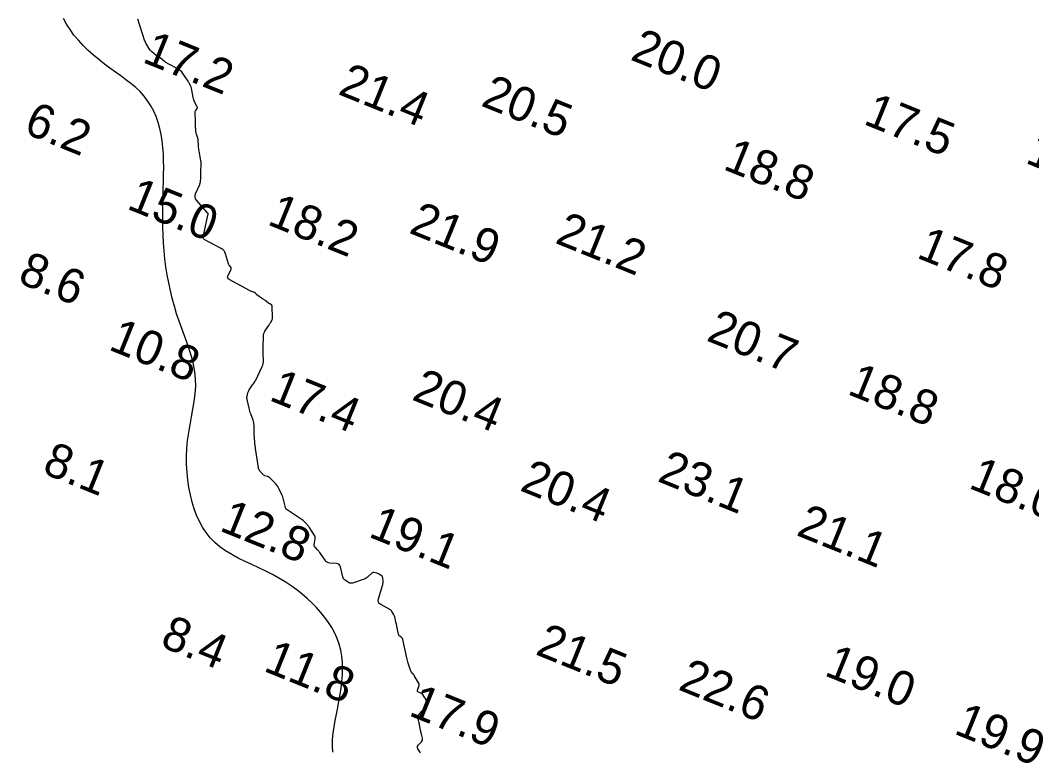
# Model space of a CAD drawing. Extents: x 3040093 to 3056816, y 408076 to 509144.
# Drawn here: x 3043767.5 to 3043914.5, y 439600.5 to 439706.8 of the extents above; entities that cross this region are included whole.
import ezdxf

# ---------------------------------------------------------------- set-up
doc = ezdxf.new("R2010")
doc.units = 0
for name, color, linetype in [('V-CHAN-CONT-EL12-1112', 7, 'Continuous'), ('V-CHAN-CONT-EL15', 7, 'Continuous'), ('V-TOPO-SOUN-0810', 7, 'Continuous')]:
    doc.layers.add(name, color=color, linetype=linetype)

msp = doc.modelspace()

# ---------------------------------------------------------------- linework, layer by layer
at = {"layer": 'V-CHAN-CONT-EL12-1112'}
msp.add_lwpolyline([(3043812.96, 439600.4), (3043812.9, 439601.32), (3043812.92, 439602.24), (3043813, 439603.16), (3043813.12, 439604.08), (3043813.28, 439605.01), (3043813.46, 439605.94), (3043813.65, 439606.88), (3043813.83, 439607.82), (3043814, 439608.77), (3043814.15, 439609.72), (3043814.26, 439610.67), (3043814.34, 439611.61), (3043814.37, 439612.54), (3043814.34, 439613.46), (3043814.26, 439614.36), (3043814.11, 439615.23), (3043813.88, 439616.09), (3043813.59, 439616.91), (3043813.22, 439617.71), (3043812.8, 439618.49), (3043812.32, 439619.25), (3043811.79, 439619.98), (3043811.21, 439620.7), (3043810.59, 439621.4), (3043809.92, 439622.08), (3043809.22, 439622.73), (3043808.48, 439623.37), (3043807.7, 439623.99), (3043806.88, 439624.58), (3043806.02, 439625.15), (3043805.12, 439625.7), (3043804.19, 439626.22), (3043803.21, 439626.71), (3043802.21, 439627.18), (3043801.2, 439627.65), (3043800.2, 439628.11), (3043799.21, 439628.6), (3043798.27, 439629.1), (3043797.38, 439629.64), (3043796.55, 439630.22), (3043795.81, 439630.86), (3043795.14, 439631.55), (3043794.55, 439632.29), (3043794.02, 439633.08), (3043793.56, 439633.92), (3043793.16, 439634.82), (3043792.81, 439635.75), (3043792.51, 439636.74), (3043792.25, 439637.77), (3043792.04, 439638.84), (3043791.88, 439639.94), (3043791.77, 439641.06), (3043791.71, 439642.2), (3043791.7, 439643.36), (3043791.75, 439644.52), (3043791.85, 439645.68), (3043792.01, 439646.83), (3043792.2, 439647.98), (3043792.41, 439649.11), (3043792.62, 439650.24), (3043792.81, 439651.35), (3043792.95, 439652.45), (3043793.03, 439653.54), (3043793.02, 439654.61), (3043792.92, 439655.67), (3043792.72, 439656.71), (3043792.46, 439657.75), (3043792.14, 439658.79), (3043791.78, 439659.83), (3043791.39, 439660.88), (3043791, 439661.94), (3043790.62, 439663.01), (3043790.26, 439664.1), (3043789.93, 439665.21), (3043789.63, 439666.34), (3043789.35, 439667.47), (3043789.11, 439668.61), (3043788.89, 439669.77), (3043788.71, 439670.92), (3043788.56, 439672.08), (3043788.44, 439673.24), (3043788.36, 439674.39), (3043788.3, 439675.54), (3043788.26, 439676.69), (3043788.25, 439677.82), (3043788.25, 439678.94), (3043788.26, 439680.05), (3043788.29, 439681.14), (3043788.32, 439682.22), (3043788.35, 439683.27), (3043788.37, 439684.31), (3043788.38, 439685.33), (3043788.37, 439686.33), (3043788.34, 439687.31), (3043788.27, 439688.27), (3043788.17, 439689.21), (3043788.02, 439690.13), (3043787.82, 439691.03), (3043787.57, 439691.9), (3043787.28, 439692.74), (3043786.93, 439693.55), (3043786.52, 439694.32), (3043786.05, 439695.05), (3043785.53, 439695.74), (3043784.94, 439696.38), (3043784.31, 439696.98), (3043783.62, 439697.55), (3043782.89, 439698.11), (3043782.14, 439698.66), (3043781.36, 439699.22), (3043780.57, 439699.79), (3043779.77, 439700.38), (3043778.97, 439701.02), (3043778.18, 439701.68), (3043777.41, 439702.37), (3043776.68, 439703.09), (3043775.98, 439703.84), (3043775.34, 439704.6), (3043774.77, 439705.38), (3043774.26, 439706.17), (3043773.84, 439706.98)], dxfattribs=at)
at = {"layer": 'V-CHAN-CONT-EL15'}
msp.add_lwpolyline([(3043825.67, 439600.3), (3043825.3, 439600.9), (3043825.24, 439601.04), (3043825.23, 439601.17), (3043825.26, 439601.29), (3043825.35, 439601.41), (3043825.83, 439601.91), (3043825.92, 439602.02), (3043825.97, 439602.14), (3043825.99, 439602.28), (3043825.97, 439602.42), (3043825.82, 439603.01), (3043825.78, 439603.16), (3043825.75, 439603.31), (3043825.71, 439603.46), (3043825.68, 439603.6), (3043825.42, 439604.89), (3043825.41, 439604.94), (3043825.4, 439604.98), (3043825.39, 439605.02), (3043825.39, 439605.07), (3043825.36, 439605.25), (3043825.36, 439605.29), (3043825.35, 439605.33), (3043825.34, 439605.36), (3043825.34, 439605.4), (3043825.31, 439605.56), (3043825.31, 439605.59), (3043825.32, 439605.63), (3043825.33, 439605.66), (3043825.35, 439605.69), (3043825.89, 439606.36), (3043825.96, 439606.45), (3043826.03, 439606.54), (3043826.1, 439606.63), (3043826.17, 439606.72), (3043826.52, 439607.2), (3043826.55, 439607.24), (3043826.56, 439607.28), (3043826.58, 439607.32), (3043826.59, 439607.36), (3043826.61, 439607.53), (3043826.61, 439607.58), (3043826.61, 439607.62), (3043826.6, 439607.66), (3043826.59, 439607.7), (3043826.46, 439608.04), (3043826.43, 439608.11), (3043826.4, 439608.18), (3043826.36, 439608.24), (3043826.32, 439608.3), (3043826.01, 439608.76), (3043825.95, 439608.83), (3043825.89, 439608.89), (3043825.81, 439608.95), (3043825.73, 439608.99), (3043825.38, 439609.13), (3043825.31, 439609.17), (3043825.26, 439609.23), (3043825.25, 439609.3), (3043825.26, 439609.38), (3043825.46, 439609.96), (3043825.49, 439610.09), (3043825.49, 439610.21), (3043825.47, 439610.33), (3043825.41, 439610.45), (3043824.77, 439611.55), (3043824.73, 439611.62), (3043824.69, 439611.68), (3043824.64, 439611.74), (3043824.59, 439611.8), (3043824.39, 439612.04), (3043824.34, 439612.1), (3043824.3, 439612.16), (3043824.26, 439612.23), (3043824.24, 439612.3), (3043823.91, 439613.31), (3043823.85, 439613.51), (3043823.8, 439613.7), (3043823.75, 439613.9), (3043823.7, 439614.1), (3043823.12, 439616.76), (3043823.1, 439616.84), (3043823.06, 439616.92), (3043823.01, 439616.98), (3043822.94, 439617.04), (3043822.66, 439617.26), (3043822.6, 439617.32), (3043822.54, 439617.39), (3043822.51, 439617.46), (3043822.48, 439617.54), (3043822.25, 439618.65), (3043822.22, 439618.81), (3043822.18, 439618.97), (3043822.15, 439619.13), (3043822.11, 439619.29), (3043821.94, 439620.04), (3043821.91, 439620.14), (3043821.87, 439620.25), (3043821.82, 439620.35), (3043821.77, 439620.44), (3043821.54, 439620.83), (3043821.47, 439620.92), (3043821.4, 439620.99), (3043821.32, 439621.06), (3043821.22, 439621.12), (3043819.9, 439621.84), (3043819.68, 439622), (3043819.56, 439622.19), (3043819.51, 439622.42), (3043819.56, 439622.67), (3043820.19, 439624.76), (3043820.22, 439624.88), (3043820.24, 439624.99), (3043820.24, 439625.1), (3043820.24, 439625.22), (3043820.2, 439625.72), (3043820.18, 439625.81), (3043820.15, 439625.89), (3043820.09, 439625.97), (3043820.02, 439626.03), (3043819.67, 439626.26), (3043819.59, 439626.31), (3043819.5, 439626.35), (3043819.41, 439626.38), (3043819.32, 439626.41), (3043818.95, 439626.51), (3043818.86, 439626.52), (3043818.77, 439626.51), (3043818.7, 439626.47), (3043818.62, 439626.42), (3043818.04, 439625.87), (3043817.92, 439625.76), (3043817.79, 439625.67), (3043817.64, 439625.59), (3043817.49, 439625.53), (3043815.8, 439624.96), (3043815.65, 439624.93), (3043815.51, 439624.93), (3043815.38, 439624.97), (3043815.24, 439625.04), (3043814.73, 439625.39), (3043814.61, 439625.49), (3043814.51, 439625.6), (3043814.44, 439625.73), (3043814.39, 439625.87), (3043814.05, 439627.31), (3043813.97, 439627.51), (3043813.85, 439627.66), (3043813.68, 439627.76), (3043813.47, 439627.8), (3043812.53, 439627.86), (3043812.31, 439627.9), (3043812.12, 439627.98), (3043811.95, 439628.11), (3043811.81, 439628.28), (3043811.05, 439629.42), (3043810.97, 439629.52), (3043810.9, 439629.62), (3043810.82, 439629.71), (3043810.73, 439629.8), (3043810.37, 439630.16), (3043810.3, 439630.25), (3043810.25, 439630.35), (3043810.23, 439630.46), (3043810.24, 439630.58), (3043810.36, 439631.35), (3043810.38, 439631.52), (3043810.36, 439631.68), (3043810.31, 439631.84), (3043810.23, 439631.99), (3043809.72, 439632.8), (3043809.64, 439632.91), (3043809.56, 439633.03), (3043809.48, 439633.14), (3043809.39, 439633.24), (3043809.04, 439633.67), (3043808.94, 439633.77), (3043808.84, 439633.87), (3043808.74, 439633.95), (3043808.63, 439634.04), (3043806.18, 439635.7), (3043806.17, 439635.71), (3043806.16, 439635.72), (3043806.13, 439635.73), (3043806.13, 439635.74), (3043806.12, 439635.74), (3043806.12, 439635.75), (3043806.12, 439635.76), (3043805.85, 439636.93), (3043805.8, 439637.13), (3043805.74, 439637.32), (3043805.67, 439637.51), (3043805.59, 439637.7), (3043805.17, 439638.61), (3043805.07, 439638.82), (3043804.94, 439639.01), (3043804.81, 439639.2), (3043804.65, 439639.37), (3043803.8, 439640.26), (3043803.73, 439640.32), (3043803.65, 439640.38), (3043803.56, 439640.42), (3043803.47, 439640.46), (3043803.09, 439640.56), (3043803, 439640.6), (3043802.92, 439640.64), (3043802.84, 439640.7), (3043802.78, 439640.77), (3043802.36, 439641.25), (3043802.28, 439641.36), (3043802.21, 439641.47), (3043802.16, 439641.6), (3043802.13, 439641.73), (3043801.76, 439644.24), (3043801.72, 439644.49), (3043801.69, 439644.73), (3043801.67, 439644.97), (3043801.64, 439645.21), (3043801.55, 439646.28), (3043801.53, 439646.48), (3043801.52, 439646.68), (3043801.52, 439646.88), (3043801.51, 439647.08), (3043801.5, 439647.87), (3043801.49, 439648.07), (3043801.47, 439648.27), (3043801.42, 439648.46), (3043801.36, 439648.65), (3043801.04, 439649.54), (3043800.96, 439649.75), (3043800.89, 439649.96), (3043800.83, 439650.18), (3043800.78, 439650.4), (3043800.48, 439651.65), (3043800.46, 439651.77), (3043800.45, 439651.89), (3043800.46, 439652), (3043800.48, 439652.12), (3043800.6, 439652.59), (3043800.63, 439652.71), (3043800.68, 439652.82), (3043800.73, 439652.93), (3043800.79, 439653.03), (3043801.28, 439653.75), (3043801.32, 439653.81), (3043801.36, 439653.86), (3043801.4, 439653.92), (3043801.44, 439653.98), (3043801.6, 439654.22), (3043801.63, 439654.29), (3043801.67, 439654.35), (3043801.71, 439654.41), (3043801.74, 439654.47), (3043802.67, 439656.42), (3043802.76, 439656.64), (3043802.82, 439656.86), (3043802.86, 439657.09), (3043802.86, 439657.33), (3043802.82, 439658.28), (3043802.81, 439658.52), (3043802.81, 439658.75), (3043802.81, 439658.99), (3043802.81, 439659.23), (3043802.86, 439660.85), (3043802.88, 439661.04), (3043802.92, 439661.23), (3043803, 439661.41), (3043803.09, 439661.58), (3043803.64, 439662.39), (3043803.7, 439662.48), (3043803.76, 439662.57), (3043803.81, 439662.67), (3043803.87, 439662.76), (3043804.09, 439663.14), (3043804.13, 439663.24), (3043804.17, 439663.34), (3043804.18, 439663.45), (3043804.19, 439663.55), (3043804.14, 439665.16), (3043804.13, 439665.23), (3043804.1, 439665.29), (3043804.07, 439665.34), (3043804.02, 439665.38), (3043803.78, 439665.53), (3043803.72, 439665.57), (3043803.67, 439665.61), (3043803.61, 439665.65), (3043803.55, 439665.69), (3043803.1, 439666.01), (3043803.01, 439666.08), (3043802.91, 439666.15), (3043802.82, 439666.21), (3043802.72, 439666.28), (3043801.89, 439666.87), (3043801.87, 439666.89), (3043801.84, 439666.91), (3043801.82, 439666.94), (3043801.79, 439666.97), (3043801.71, 439667.09), (3043801.69, 439667.12), (3043801.66, 439667.14), (3043801.63, 439667.16), (3043801.6, 439667.17), (3043801.15, 439667.33), (3043801.06, 439667.36), (3043800.98, 439667.4), (3043800.9, 439667.44), (3043800.82, 439667.48), (3043797.91, 439669.08), (3043797.76, 439669.19), (3043797.69, 439669.32), (3043797.67, 439669.47), (3043797.73, 439669.65), (3043798.18, 439670.6), (3043798.2, 439670.67), (3043798.2, 439670.74), (3043798.18, 439670.8), (3043798.14, 439670.86), (3043797.92, 439671.09), (3043797.87, 439671.15), (3043797.83, 439671.22), (3043797.79, 439671.29), (3043797.77, 439671.36), (3043797.37, 439672.8), (3043797.28, 439673.04), (3043797.14, 439673.26), (3043796.96, 439673.44), (3043796.74, 439673.58), (3043794.27, 439674.9), (3043794.22, 439674.93), (3043794.19, 439674.96), (3043794.17, 439675.01), (3043794.16, 439675.06), (3043794.15, 439675.27), (3043794.15, 439675.33), (3043794.15, 439675.38), (3043794.15, 439675.43), (3043794.16, 439675.48), (3043794.84, 439678.61), (3043794.84, 439678.62), (3043794.84, 439678.62), (3043794.84, 439678.63), (3043794.84, 439678.64), (3043794.84, 439678.68), (3043794.84, 439678.69), (3043794.84, 439678.7), (3043794.83, 439678.7), (3043794.83, 439678.71), (3043794.78, 439678.72), (3043794.77, 439678.72), (3043794.77, 439678.73), (3043794.76, 439678.74), (3043794.75, 439678.74), (3043793.15, 439680.58), (3043793, 439680.8), (3043792.93, 439681.03), (3043792.93, 439681.28), (3043793.01, 439681.53), (3043793.61, 439682.89), (3043793.65, 439682.99), (3043793.68, 439683.1), (3043793.71, 439683.21), (3043793.72, 439683.32), (3043793.77, 439683.8), (3043793.78, 439683.89), (3043793.79, 439683.98), (3043793.79, 439684.07), (3043793.79, 439684.17), (3043793.78, 439684.54), (3043793.78, 439684.63), (3043793.78, 439684.72), (3043793.78, 439684.82), (3043793.79, 439684.91), (3043793.82, 439685.7), (3043793.82, 439685.86), (3043793.82, 439686.02), (3043793.8, 439686.18), (3043793.78, 439686.34), (3043793.51, 439687.78), (3043793.48, 439687.96), (3043793.46, 439688.13), (3043793.44, 439688.31), (3043793.42, 439688.49), (3043793.38, 439689.33), (3043793.37, 439689.44), (3043793.35, 439689.55), (3043793.33, 439689.66), (3043793.29, 439689.77), (3043793.14, 439690.2), (3043793.11, 439690.31), (3043793.08, 439690.42), (3043793.06, 439690.53), (3043793.05, 439690.65), (3043793.01, 439691.43), (3043793, 439691.59), (3043792.99, 439691.76), (3043792.99, 439691.93), (3043792.98, 439692.1), (3043792.95, 439693.35), (3043792.95, 439693.43), (3043792.97, 439693.5), (3043793, 439693.58), (3043793.04, 439693.65), (3043793.22, 439693.92), (3043793.26, 439693.98), (3043793.27, 439694.05), (3043793.27, 439694.12), (3043793.24, 439694.19), (3043792.87, 439694.91), (3043792.8, 439695.05), (3043792.74, 439695.2), (3043792.7, 439695.35), (3043792.66, 439695.51), (3043792.41, 439696.87), (3043792.39, 439696.96), (3043792.36, 439697.05), (3043792.33, 439697.14), (3043792.29, 439697.22), (3043792.11, 439697.56), (3043792.07, 439697.64), (3043792.02, 439697.72), (3043791.97, 439697.81), (3043791.92, 439697.89), (3043791.17, 439699.03), (3043791.02, 439699.23), (3043790.84, 439699.41), (3043790.65, 439699.57), (3043790.43, 439699.7), (3043788.93, 439700.48), (3043788.82, 439700.54), (3043788.7, 439700.61), (3043788.6, 439700.69), (3043788.49, 439700.77), (3043787.92, 439701.23), (3043787.9, 439701.25), (3043787.87, 439701.26), (3043787.85, 439701.27), (3043787.82, 439701.28), (3043787.7, 439701.3), (3043787.67, 439701.31), (3043787.64, 439701.32), (3043787.62, 439701.34), (3043787.59, 439701.36), (3043786.64, 439702.18), (3043786.52, 439702.29), (3043786.41, 439702.41), (3043786.31, 439702.54), (3043786.22, 439702.68), (3043785.88, 439703.26), (3043785.8, 439703.4), (3043785.73, 439703.55), (3043785.67, 439703.71), (3043785.61, 439703.86), (3043784.64, 439706.91)], dxfattribs=at)

# ---------------------------------------------------------------- texts
at = {"layer": 'V-TOPO-SOUN-0810'}
for s, p in [('20.0 ', (3043855.99, 439701.08)), ('17.2 ', (3043785.12, 439700.72)), ('21.4 ', (3043813.54, 439696.06)), ('20.5 ', (3043834.3, 439694.38)), ('17.5 ', (3043889.85, 439691.73)), ('6.2', (3043767.87, 439690.43)), ('18.8 ', (3043869.47, 439685.16)), ('16.4 ', (3043913.37, 439686.08)), ('15.0 ', (3043782.86, 439679.42)), ('18.2 ', (3043803.27, 439677.13)), ('21.9 ', (3043823.84, 439675.91)), ('21.2 ', (3043845.06, 439674.44)), ('17.8 ', (3043897.59, 439672.3)), ('8.6', (3043767.01, 439668.69)), ('20.7 ', (3043867.05, 439660.26)), ('10.8 ', (3043780.2, 439658.95)), ('17.4 ', (3043803.53, 439651.6)), ('20.4 ', (3043824.26, 439651.67)), ('18.8 ', (3043887.52, 439652.49)), ('8.1', (3043770.55, 439641.02)), ('23.1 ', (3043859.93, 439639.82)), ('20.4 ', (3043839.95, 439638.48)), ('18.0 ', (3043905.14, 439638.84)), ('12.8 ', (3043796.31, 439632.64)), ('21.1 ', (3043880.1, 439631.98)), ('19.1 ', (3043817.97, 439631.75)), ('8.4', (3043787.69, 439615.83)), ('21.5 ', (3043842.21, 439614.66)), ('11.8 ', (3043802.71, 439612.26)), ('19.0 ', (3043884.17, 439611.61)), ('22.6 ', (3043862.95, 439609.54)), ('17.9 ', (3043823.8, 439605.8)), ('19.9 ', (3043903, 439603.14))]:
    msp.add_text(s, height=5, rotation=338, dxfattribs=at).set_placement(p)

doc.saveas('drawing.dxf')
